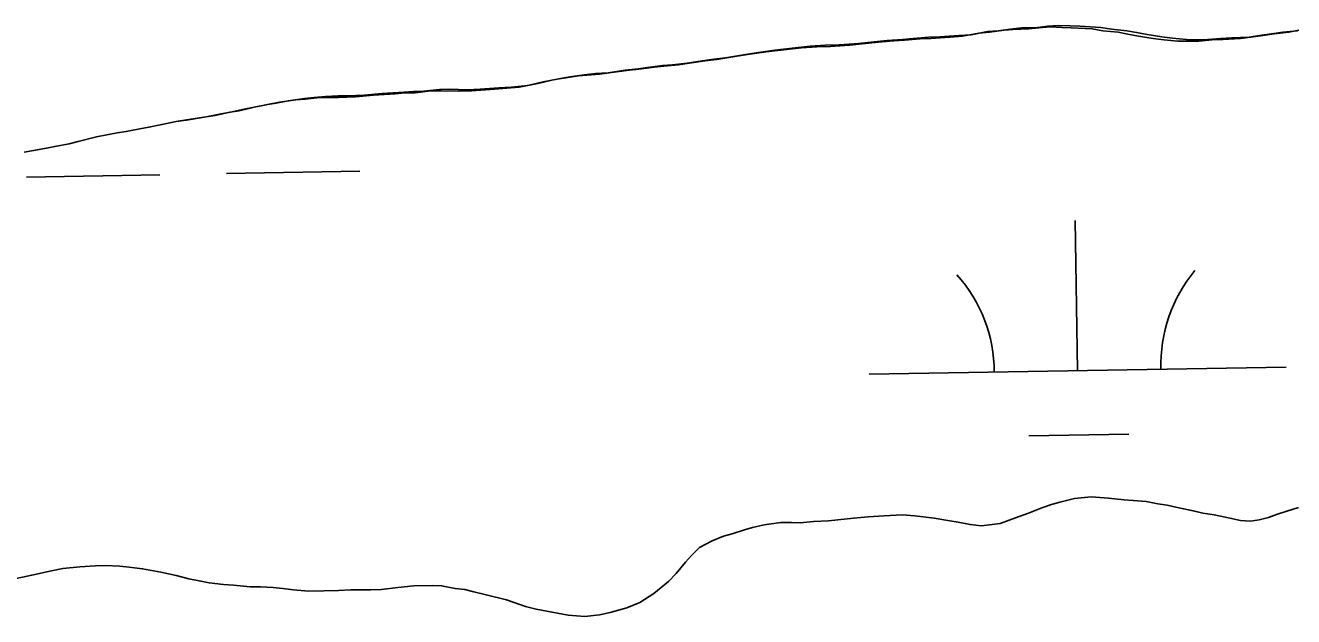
# Model space of a CAD drawing. Extents: x 3887375 to 3925618, y 296674 to 322633.
# Drawn here: x 3921566.6 to 3921870.8, y 315110.7 to 315252.5 of the extents above; entities that cross this region are included whole.
import ezdxf

# ---------------------------------------------------------------- set-up
doc = ezdxf.new("R2010")
doc.units = 0
doc.layers.add('V-TOPO-SHOR', color=7, linetype='Continuous')
doc.layers.add('V-WETL-SWMP', color=7, linetype='Continuous')

msp = doc.modelspace()

# ---------------------------------------------------------------- linework, layer by layer
at = {"layer": 'V-TOPO-SHOR'}
for points in [[(3921610, 315230.52), (3921612.08, 315230.89), (3921615.62, 315231.62), (3921617.87, 315231.99), (3921621.51, 315232.82), (3921624.79, 315233.46), (3921626.79, 315233.83), (3921629.64, 315234.38), (3921633.54, 315234.94), (3921635.87, 315235.14), (3921638.56, 315235.43), (3921641.59, 315235.55), (3921643.76, 315235.58), (3921647.84, 315235.71), (3921652.17, 315236.1), (3921657.37, 315236.42), (3921659.71, 315236.62), (3921662.13, 315236.65), (3921665.95, 315237.12), (3921668.37, 315237.15), (3921672.62, 315237.02), (3921675.66, 315237.14), (3921680.16, 315237.45), (3921683.2, 315237.66), (3921687.1, 315238.05), (3921689.52, 315238.51), (3921692.89, 315239.33), (3921696.27, 315239.97), (3921698.34, 315240.25), (3921701.37, 315240.72), (3921703.36, 315240.92), (3921706.4, 315241.12), (3921710.47, 315241.69), (3921713.59, 315242.07), (3921715.84, 315242.35), (3921719.47, 315242.83), (3921721.81, 315243.03), (3921725.36, 315243.41), (3921727.88, 315243.79), (3921731.77, 315244.35), (3921734.54, 315244.64), (3921738.87, 315245.38), (3921741.9, 315245.85), (3921746.4, 315246.51), (3921751.25, 315247.08), (3921754.89, 315247.47), (3921758.53, 315247.68), (3921761.82, 315247.8), (3921766.42, 315248.11), (3921769.45, 315248.41), (3921773.35, 315248.8), (3921776.99, 315249.1), (3921779.58, 315249.3), (3921783.31, 315249.6), (3921785.91, 315249.72), (3921790.5, 315250.03), (3921793.45, 315250.23), (3921797.43, 315250.97), (3921799.94, 315251.17), (3921803.49, 315251.65), (3921805.57, 315251.84), (3921809.39, 315251.97), (3921811.81, 315252.26), (3921814.5, 315252.46), (3921817.27, 315252.32), (3921819.53, 315252.26), (3921824.56, 315251.97), (3921827.17, 315251.56), (3921830.81, 315251.17), (3921833.16, 315250.76), (3921835.68, 315250.27), (3921839.24, 315249.7), (3921841.76, 315249.38), (3921845.15, 315249.07), (3921847.23, 315249.01), (3921850.18, 315249.04), (3921853.38, 315249.33), (3921855.9, 315249.45), (3921860.14, 315249.67), (3921862.65, 315250.04), (3921866.12, 315250.52), (3921868.28, 315250.8), (3921871.75, 315251.18)], [(3921566.3, 315222.06), (3921568.55, 315222.43), (3921571.67, 315222.99), (3921573.65, 315223.44), (3921577.12, 315224.09), (3921579.28, 315224.63), (3921583.69, 315225.72), (3921588.62, 315226.73), (3921590.79, 315227.01), (3921594.07, 315227.66), (3921596.24, 315228.03), (3921599.35, 315228.67), (3921602.73, 315229.4), (3921605.24, 315229.78), (3921610, 315230.52)], [(3921700.83, 315110.7), (3921704.29, 315111.17), (3921706.88, 315111.72), (3921710.86, 315112.8), (3921713.96, 315114.05), (3921717.32, 315116.26), (3921720.84, 315119.16), (3921722.73, 315121.08), (3921724.95, 315123.79), (3921726.4, 315125.37), (3921728.29, 315127.3), (3921731.31, 315128.89), (3921734.07, 315129.96), (3921736.14, 315130.59), (3921739.08, 315131.49), (3921741.06, 315132.03), (3921743.83, 315132.67), (3921747.81, 315133.23), (3921750.41, 315133.26), (3921752.49, 315133.2), (3921755.69, 315133.49), (3921759.24, 315133.7), (3921761.5, 315133.9), (3921765.22, 315134.29), (3921768.77, 315134.59), (3921772.58, 315134.89), (3921776.91, 315135.11), (3921779.94, 315134.89), (3921781.94, 315134.65), (3921784.63, 315134.33), (3921788.36, 315133.68), (3921790.36, 315133.35), (3921793.22, 315132.78), (3921796, 315132.46), (3921800.42, 315133.03), (3921804.13, 315134.37), (3921807.23, 315135.53), (3921810.43, 315136.78), (3921812.76, 315137.59), (3921814.75, 315138.13), (3921818.29, 315139.04), (3921822.27, 315139.42), (3921826.43, 315139.12), (3921830.16, 315138.73), (3921832.33, 315138.58), (3921835.46, 315138.27), (3921838.23, 315137.78), (3921840.49, 315137.46), (3921842.58, 315136.96), (3921847.1, 315135.97), (3921849.09, 315135.47), (3921851.78, 315135.07), (3921855.52, 315134.33), (3921858.12, 315133.75), (3921860.47, 315133.61), (3921862.54, 315133.89), (3921864.79, 315134.43), (3921866.77, 315135.15), (3921869.19, 315135.96), (3921872.04, 315136.85)], [(3921563.29, 315119.58), (3921568.13, 315120.68), (3921572.88, 315121.68), (3921575.56, 315122.23), (3921579.63, 315122.62), (3921583.44, 315122.84), (3921585.78, 315122.95), (3921589.25, 315122.82), (3921591.5, 315122.58), (3921594.71, 315122.18), (3921599.06, 315121.37), (3921602.79, 315120.54), (3921605.83, 315119.79), (3921608.7, 315119.22), (3921610.7, 315118.81), (3921614.08, 315118.41), (3921616.51, 315118.26), (3921620.5, 315117.88), (3921623.01, 315117.82), (3921626.05, 315117.67), (3921628.39, 315117.44), (3921630.91, 315117.12), (3921634.55, 315116.82), (3921638.19, 315116.86), (3921641.74, 315116.98), (3921644.69, 315117.1), (3921649.37, 315117.15), (3921652.05, 315117.18), (3921655.95, 315117.66), (3921659.76, 315118.05), (3921664.35, 315118.18), (3921666.43, 315118.12), (3921669.73, 315117.46), (3921671.98, 315117.23), (3921674.16, 315116.65), (3921677.11, 315115.9), (3921681.98, 315114.74), (3921686.59, 315113.14), (3921689.11, 315112.48), (3921692.93, 315111.74), (3921696.84, 315111.09), (3921700.83, 315110.7)]]:
    msp.add_lwpolyline(points, dxfattribs=at)
at = {"layer": 'V-WETL-SWMP'}
for p, q in [((3921797.87, 315250.8), (3921801.42, 315251.28)), ((3921801.42, 315251.28), (3921803.5, 315251.47)), ((3921803.5, 315251.47), (3921807.31, 315251.6)), ((3921807.31, 315251.6), (3921809.73, 315251.89)), ((3921809.73, 315251.89), (3921812.42, 315252.09)), ((3921812.42, 315252.09), (3921815.2, 315251.95)), ((3921815.2, 315251.95), (3921817.45, 315251.89)), ((3921817.45, 315251.89), (3921822.48, 315251.6)), ((3921822.48, 315251.6), (3921825.09, 315251.19)), ((3921825.09, 315251.19), (3921828.74, 315250.8)), ((3921869.67, 315250.81), (3921872.09, 315251.28)), ((3921767.37, 315248.04), (3921771.27, 315248.43)), ((3921771.27, 315248.43), (3921774.91, 315248.73)), ((3921774.91, 315248.73), (3921777.51, 315248.93)), ((3921777.51, 315248.93), (3921781.23, 315249.23)), ((3921781.23, 315249.23), (3921783.83, 315249.35)), ((3921783.83, 315249.35), (3921788.43, 315249.66)), ((3921788.43, 315249.66), (3921791.37, 315249.86)), ((3921791.37, 315249.86), (3921795.35, 315250.6)), ((3921795.35, 315250.6), (3921797.87, 315250.8)), ((3921828.74, 315250.8), (3921831.08, 315250.39)), ((3921831.08, 315250.39), (3921833.6, 315249.9)), ((3921833.6, 315249.9), (3921837.17, 315249.33)), ((3921837.17, 315249.33), (3921839.68, 315249.01)), ((3921839.68, 315249.01), (3921843.07, 315248.7)), ((3921843.07, 315248.7), (3921845.15, 315248.64)), ((3921845.15, 315248.64), (3921848.1, 315248.67)), ((3921848.1, 315248.67), (3921851.3, 315248.96)), ((3921851.3, 315248.96), (3921853.82, 315249.08)), ((3921853.82, 315249.08), (3921858.06, 315249.3)), ((3921858.06, 315249.3), (3921860.58, 315249.67)), ((3921860.58, 315249.67), (3921864.04, 315250.14)), ((3921864.04, 315250.14), (3921866.2, 315250.43)), ((3921866.2, 315250.43), (3921869.67, 315250.81)), ((3921736.79, 315245.01), (3921739.82, 315245.48)), ((3921739.82, 315245.48), (3921744.33, 315246.14)), ((3921744.33, 315246.14), (3921749.18, 315246.71)), ((3921749.18, 315246.71), (3921752.81, 315247.1)), ((3921752.81, 315247.1), (3921756.45, 315247.31)), ((3921756.45, 315247.31), (3921759.75, 315247.43)), ((3921759.75, 315247.43), (3921764.34, 315247.74)), ((3921764.34, 315247.74), (3921767.37, 315248.04)), ((3921713.76, 315241.98), (3921717.4, 315242.46)), ((3921717.4, 315242.46), (3921719.74, 315242.66)), ((3921719.74, 315242.66), (3921723.29, 315243.04)), ((3921723.29, 315243.04), (3921725.8, 315243.42)), ((3921725.8, 315243.42), (3921729.69, 315243.98)), ((3921729.69, 315243.98), (3921732.46, 315244.27)), ((3921732.46, 315244.27), (3921736.79, 315245.01)), ((3921690.81, 315238.96), (3921694.19, 315239.6)), ((3921694.19, 315239.6), (3921696.27, 315239.88)), ((3921696.27, 315239.88), (3921699.3, 315240.35)), ((3921699.3, 315240.35), (3921701.29, 315240.55)), ((3921701.29, 315240.55), (3921704.32, 315240.75)), ((3921704.32, 315240.75), (3921708.39, 315241.32)), ((3921708.39, 315241.32), (3921711.51, 315241.7)), ((3921711.51, 315241.7), (3921713.76, 315241.98)), ((3921650.09, 315235.73), (3921655.29, 315236.05)), ((3921655.29, 315236.05), (3921657.63, 315236.25)), ((3921657.63, 315236.25), (3921660.06, 315236.27)), ((3921660.06, 315236.27), (3921663.87, 315236.75)), ((3921663.87, 315236.75), (3921666.3, 315236.78)), ((3921666.3, 315236.78), (3921670.55, 315236.65)), ((3921670.55, 315236.65), (3921673.58, 315236.77)), ((3921673.58, 315236.77), (3921678.09, 315237.08)), ((3921678.09, 315237.08), (3921681.12, 315237.29)), ((3921681.12, 315237.29), (3921685.02, 315237.68)), ((3921685.02, 315237.68), (3921687.44, 315238.14)), ((3921687.44, 315238.14), (3921690.81, 315238.96)), ((3921619.43, 315232.44), (3921622.72, 315233.09)), ((3921622.72, 315233.09), (3921624.71, 315233.46)), ((3921624.71, 315233.46), (3921627.56, 315234.01)), ((3921627.56, 315234.01), (3921631.46, 315234.57)), ((3921631.46, 315234.57), (3921633.8, 315234.77)), ((3921633.8, 315234.77), (3921636.48, 315235.06)), ((3921636.48, 315235.06), (3921639.52, 315235.18)), ((3921639.52, 315235.18), (3921641.69, 315235.2)), ((3921641.69, 315235.2), (3921645.76, 315235.34)), ((3921645.76, 315235.34), (3921650.09, 315235.73)), ((3921605.24, 315229.77), (3921610, 315230.52)), ((3921610, 315230.52), (3921613.54, 315231.25)), ((3921613.54, 315231.25), (3921615.8, 315231.62)), ((3921615.8, 315231.62), (3921619.43, 315232.44)), ((3921588.62, 315226.73), (3921590.79, 315227.01)), ((3921590.79, 315227.01), (3921594.07, 315227.66)), ((3921594.07, 315227.66), (3921596.24, 315228.03)), ((3921596.24, 315228.03), (3921599.35, 315228.67)), ((3921599.35, 315228.67), (3921602.73, 315229.4)), ((3921602.73, 315229.4), (3921605.24, 315229.77)), ((3921573.65, 315223.44), (3921577.12, 315224.09)), ((3921577.12, 315224.09), (3921579.28, 315224.63)), ((3921579.28, 315224.63), (3921583.69, 315225.72)), ((3921583.69, 315225.72), (3921588.62, 315226.73)), ((3921566.3, 315222.06), (3921568.55, 315222.43)), ((3921568.55, 315222.43), (3921571.67, 315222.99)), ((3921571.67, 315222.99), (3921573.65, 315223.44)), ((3921566.87, 315216.1), (3921598.87, 315216.65)), ((3921614.87, 315216.93), (3921646.86, 315217.48)), ((3921819.02, 315169.68), (3921818.41, 315205.68)), ((3921769.03, 315168.82), (3921869.02, 315170.54)), ((3921807.29, 315154.05), (3921831.29, 315154.46)), ((3921818.29, 315139.03), (3921814.75, 315138.13)), ((3921822.27, 315139.43), (3921818.29, 315139.03)), ((3921826.43, 315139.12), (3921822.27, 315139.43)), ((3921830.16, 315138.73), (3921826.43, 315139.12)), ((3921832.33, 315138.58), (3921830.16, 315138.73)), ((3921835.46, 315138.27), (3921832.33, 315138.58)), ((3921807.23, 315135.53), (3921804.13, 315134.37)), ((3921810.43, 315136.78), (3921807.23, 315135.53)), ((3921812.76, 315137.59), (3921810.43, 315136.78)), ((3921814.75, 315138.13), (3921812.76, 315137.59)), ((3921838.23, 315137.78), (3921835.46, 315138.27)), ((3921840.49, 315137.46), (3921838.23, 315137.78)), ((3921842.58, 315136.96), (3921840.49, 315137.46)), ((3921847.09, 315135.97), (3921842.58, 315136.96)), ((3921849.09, 315135.48), (3921847.09, 315135.97)), ((3921869.19, 315135.96), (3921866.77, 315135.15)), ((3921872.04, 315136.85), (3921869.19, 315135.96)), ((3921743.83, 315132.67), (3921741.06, 315132.03)), ((3921747.81, 315133.23), (3921743.83, 315132.67)), ((3921750.41, 315133.26), (3921747.81, 315133.23)), ((3921752.49, 315133.2), (3921750.41, 315133.26)), ((3921755.69, 315133.49), (3921752.49, 315133.2)), ((3921759.24, 315133.7), (3921755.69, 315133.49)), ((3921761.5, 315133.9), (3921759.24, 315133.7)), ((3921765.22, 315134.29), (3921761.5, 315133.9)), ((3921768.77, 315134.59), (3921765.22, 315134.29)), ((3921772.58, 315134.89), (3921768.77, 315134.59)), ((3921776.91, 315135.11), (3921772.58, 315134.89)), ((3921779.94, 315134.89), (3921776.91, 315135.11)), ((3921781.94, 315134.65), (3921779.94, 315134.89)), ((3921784.63, 315134.33), (3921781.94, 315134.65)), ((3921788.36, 315133.68), (3921784.63, 315134.33)), ((3921790.36, 315133.35), (3921788.36, 315133.68)), ((3921793.23, 315132.78), (3921790.36, 315133.35)), ((3921796, 315132.46), (3921793.23, 315132.78)), ((3921800.42, 315133.03), (3921796, 315132.46)), ((3921804.13, 315134.37), (3921800.42, 315133.03)), ((3921851.78, 315135.07), (3921849.09, 315135.48)), ((3921855.52, 315134.33), (3921851.78, 315135.07)), ((3921858.12, 315133.75), (3921855.52, 315134.33)), ((3921860.47, 315133.61), (3921858.12, 315133.75)), ((3921862.54, 315133.89), (3921860.47, 315133.61)), ((3921864.79, 315134.43), (3921862.54, 315133.89)), ((3921866.77, 315135.15), (3921864.79, 315134.43)), ((3921734.07, 315129.96), (3921731.31, 315128.89)), ((3921736.14, 315130.59), (3921734.07, 315129.96)), ((3921739.08, 315131.49), (3921736.14, 315130.59)), ((3921741.06, 315132.03), (3921739.08, 315131.49)), ((3921728.29, 315127.3), (3921726.41, 315125.37)), ((3921731.31, 315128.89), (3921728.29, 315127.3)), ((3921724.95, 315123.79), (3921722.73, 315121.08)), ((3921726.41, 315125.37), (3921724.95, 315123.79)), ((3921568.13, 315120.68), (3921563.29, 315119.58)), ((3921572.88, 315121.68), (3921568.13, 315120.68)), ((3921575.56, 315122.23), (3921572.88, 315121.68)), ((3921579.63, 315122.62), (3921575.56, 315122.23)), ((3921583.44, 315122.84), (3921579.63, 315122.62)), ((3921585.78, 315122.95), (3921583.44, 315122.84)), ((3921589.25, 315122.82), (3921585.78, 315122.95)), ((3921591.5, 315122.58), (3921589.25, 315122.82)), ((3921594.71, 315122.18), (3921591.5, 315122.58)), ((3921599.06, 315121.36), (3921594.71, 315122.18)), ((3921602.79, 315120.54), (3921599.06, 315121.36)), ((3921605.83, 315119.79), (3921602.79, 315120.54)), ((3921722.73, 315121.08), (3921720.84, 315119.15)), ((3921608.7, 315119.22), (3921605.83, 315119.79)), ((3921610.7, 315118.81), (3921608.7, 315119.22)), ((3921614.08, 315118.41), (3921610.7, 315118.81)), ((3921616.51, 315118.26), (3921614.08, 315118.41)), ((3921620.5, 315117.87), (3921616.51, 315118.26)), ((3921623.01, 315117.82), (3921620.5, 315117.87)), ((3921626.05, 315117.68), (3921623.01, 315117.82)), ((3921628.39, 315117.44), (3921626.05, 315117.68)), ((3921630.91, 315117.12), (3921628.39, 315117.44)), ((3921655.95, 315117.66), (3921652.05, 315117.18)), ((3921659.76, 315118.05), (3921655.95, 315117.66)), ((3921664.35, 315118.18), (3921659.76, 315118.05)), ((3921666.43, 315118.12), (3921664.35, 315118.18)), ((3921669.73, 315117.47), (3921666.43, 315118.12)), ((3921671.98, 315117.23), (3921669.73, 315117.47)), ((3921720.84, 315119.15), (3921717.32, 315116.26)), ((3921634.55, 315116.82), (3921630.91, 315117.12)), ((3921638.19, 315116.86), (3921634.55, 315116.82)), ((3921641.74, 315116.98), (3921638.19, 315116.86)), ((3921644.69, 315117.1), (3921641.74, 315116.98)), ((3921649.37, 315117.15), (3921644.69, 315117.1)), ((3921652.05, 315117.18), (3921649.37, 315117.15)), ((3921674.16, 315116.65), (3921671.98, 315117.23)), ((3921677.11, 315115.9), (3921674.16, 315116.65)), ((3921681.98, 315114.74), (3921677.11, 315115.9)), ((3921686.59, 315113.14), (3921681.98, 315114.74)), ((3921717.32, 315116.26), (3921713.96, 315114.05)), ((3921689.11, 315112.48), (3921686.59, 315113.14)), ((3921692.93, 315111.74), (3921689.11, 315112.48)), ((3921696.84, 315111.09), (3921692.93, 315111.74)), ((3921706.88, 315111.72), (3921704.29, 315111.17)), ((3921710.86, 315112.8), (3921706.88, 315111.72)), ((3921713.96, 315114.05), (3921710.86, 315112.8)), ((3921700.83, 315110.7), (3921696.84, 315111.09)), ((3921704.29, 315111.17), (3921700.83, 315110.7))]:
    msp.add_line(p, q, dxfattribs=at)
for centre, start, end in [((3921874.25, 315171.11), 140.2115, 181.7552), ((3921763.78, 315169.21), 0.2115, 41.7552)]:
    msp.add_arc(centre, 35.25, start, end, dxfattribs=at)

doc.saveas('drawing.dxf')
